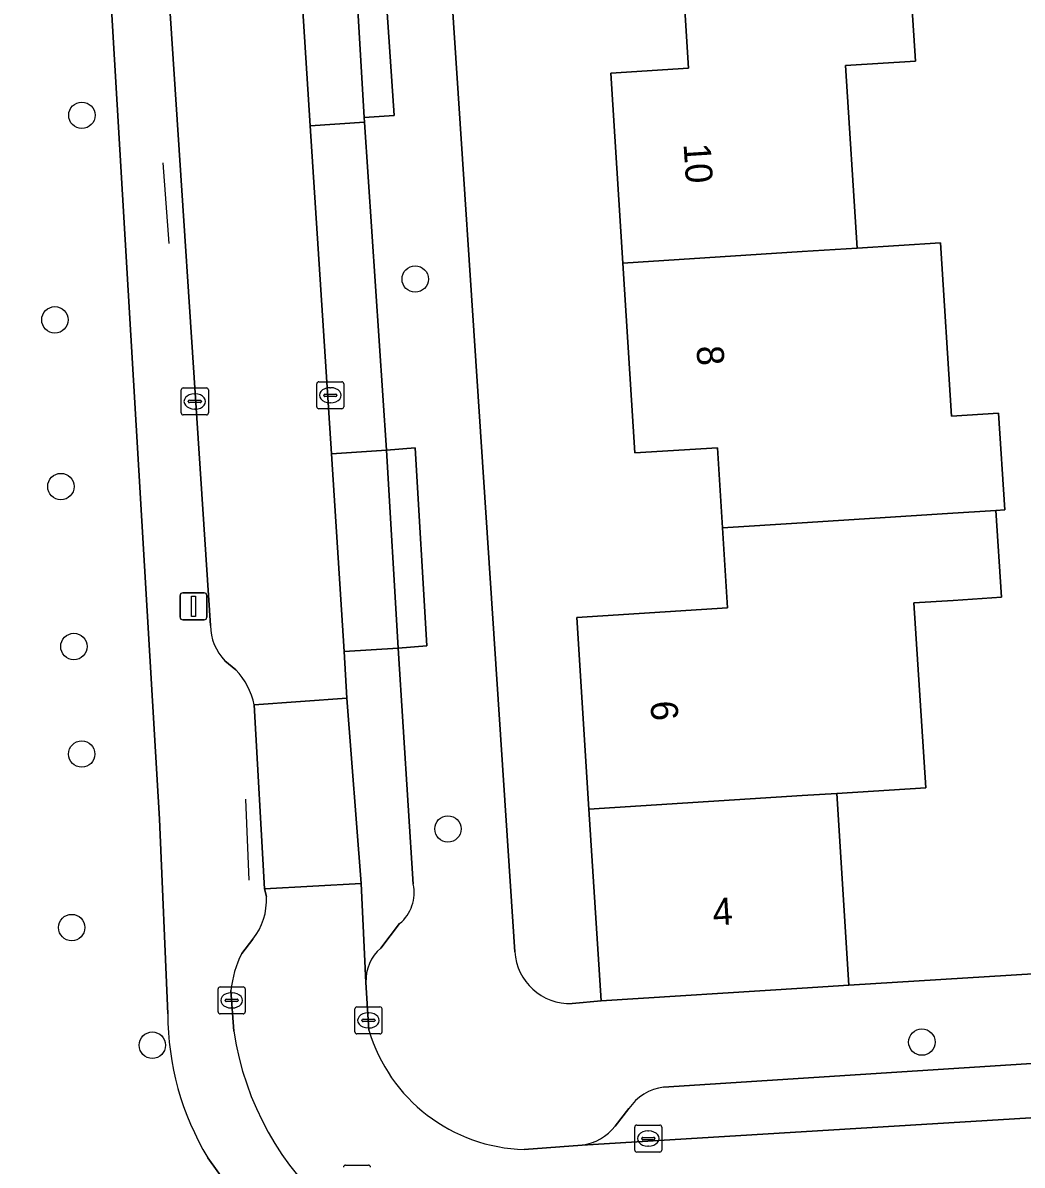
# Model space of a CAD drawing. Extents: x 159680 to 160786, y 387323 to 388340.
# Drawn here: x 160471.16 to 160508.15, y 388084.7 to 388126.97 of the extents above; entities that cross this region are included whole.
import ezdxf

# ---------------------------------------------------------------- set-up
doc = ezdxf.new("R2010")
doc.units = 0
for name, color, linetype in [('IMGEO_Boom', 7, 'Continuous'), ('IMGEO_Erf', 7, 'Continuous'), ('IMGEO_Hek', 7, 'Continuous'), ('IMGEO_Kolk', 7, 'Continuous'), ('IMGEO_Lichtmast', 7, 'Continuous'), ('IMGEO_Muur', 7, 'Continuous'), ('IMGEO_Pand', 7, 'Continuous'), ('IMGEO_Pand_nummerreeks', 7, 'Continuous'), ('IMGEO_Parkeervlak_open', 7, 'Continuous'), ('IMGEO_Rijbaan_lokaal_open', 7, 'Continuous'), ('IMGEO_Rioolput', 7, 'Continuous'), ('IMGEO_Voetpad_open', 7, 'Continuous')]:
    doc.layers.add(name, color=color, linetype=linetype)

msp = doc.modelspace()

# ---------------------------------------------------------------- linework, layer by layer
at = {"layer": 'IMGEO_Boom'}
for centre in [(160473.343, 388123.547), (160485.681, 388117.488), (160472.342, 388115.978), (160472.564, 388109.808), (160473.046, 388103.889), (160473.334, 388099.91), (160486.893, 388097.136), (160472.964, 388093.487), (160475.949, 388089.135), (160504.434, 388089.251)]:
    msp.add_circle(centre, 0.489, dxfattribs=at)
at = {"layer": 'IMGEO_Erf'}
for points in [[(160476.522, 388090.3), (160476.219, 388097.501), (160474.291, 388129.99), (160473.641, 388140.17), (160471.41, 388175.127), (160471.045, 388180.851), (160470.027, 388196.801), (160469.99, 388197.379), (160469.788, 388200.533), (160469.68, 388202.232), (160467.736, 388232.609)], [(160488.993, 388144.947), (160494.499, 388145.298), (160494.307, 388148.317), (160485.726, 388147.778), (160485.822, 388146.243), (160489.363, 388092.593)], [(160491.487, 388090.677), (160492.564, 388090.772), (160492.112, 388097.87), (160491.661, 388104.968), (160497.241, 388105.323), (160497.053, 388108.285), (160496.865, 388111.246), (160493.814, 388111.052), (160493.367, 388118.08), (160492.92, 388125.108), (160495.795, 388125.291), (160495.607, 388128.255), (160495.418, 388131.222), (160489.889, 388130.871), (160489.441, 388137.908), (160488.993, 388144.947)], [(160503.994, 388128.785), (160504.2, 388125.556), (160501.61, 388125.391), (160502.04, 388118.632), (160505.119, 388118.828), (160505.526, 388112.414), (160507.275, 388112.525), (160507.502, 388108.947), (160507.177, 388108.926), (160507.383, 388105.71), (160505.587, 388105.596), (160504.141, 388105.504), (160504.576, 388098.663), (160501.283, 388098.454), (160501.735, 388091.355), (160511.143, 388091.937)], [(160480.819, 388081.514), (160480.315, 388082.04), (160478.972, 388083.607), (160478, 388084.969)]]:
    msp.add_lwpolyline(points, dxfattribs=at)
for centre, radius, start, end in [((160491.407, 388092.724), 2.048, 183.6622, 272.2323), ((160486.885, 388090.303), 10.363, 180.0149, 210.9768)]:
    msp.add_arc(centre, radius, start, end, dxfattribs=at)
at = {"layer": 'IMGEO_Hek'}
for points in [[(160476.341, 388121.79), (160476.56, 388118.809)], [(160479.539, 388095.247), (160479.407, 388098.238)]]:
    msp.add_lwpolyline(points, dxfattribs=at)
at = {"layer": 'IMGEO_Kolk'}
for p, q in [((160482.036, 388112.761), (160482.036, 388113.613)), ((160482.111, 388113.687), (160482.963, 388113.687)), ((160483.037, 388113.613), (160483.037, 388112.761)), ((160477.021, 388112.531), (160477.021, 388113.383)), ((160477.096, 388113.457), (160477.948, 388113.457)), ((160477.509, 388113.237), (160477.534, 388113.237)), ((160478.022, 388113.383), (160478.022, 388112.531)), ((160482.295, 388113.181), (160482.295, 388113.193)), ((160482.733, 388113.144), (160482.335, 388113.144)), ((160482.338, 388113.23), (160482.736, 388113.23)), ((160482.524, 388113.467), (160482.549, 388113.467)), ((160482.779, 388113.193), (160482.779, 388113.181)), ((160477.28, 388112.951), (160477.28, 388112.963)), ((160477.718, 388112.914), (160477.32, 388112.914)), ((160477.323, 388113), (160477.721, 388113)), ((160477.764, 388112.963), (160477.764, 388112.951)), ((160482.547, 388112.907), (160482.522, 388112.907)), ((160477.948, 388112.457), (160477.096, 388112.457)), ((160477.532, 388112.677), (160477.507, 388112.677)), ((160482.963, 388112.687), (160482.111, 388112.687)), ((160478.385, 388090.367), (160478.385, 388091.219)), ((160478.46, 388091.293), (160479.312, 388091.293)), ((160479.386, 388091.219), (160479.386, 388090.367)), ((160478.644, 388090.787), (160478.644, 388090.799)), ((160479.082, 388090.75), (160478.684, 388090.75)), ((160478.687, 388090.836), (160479.085, 388090.836)), ((160478.873, 388091.073), (160478.898, 388091.073)), ((160479.128, 388090.799), (160479.128, 388090.787)), ((160478.896, 388090.513), (160478.871, 388090.513)), ((160483.449, 388089.627), (160483.449, 388090.479)), ((160483.524, 388090.553), (160484.376, 388090.553)), ((160483.937, 388090.333), (160483.962, 388090.333)), ((160484.45, 388090.479), (160484.45, 388089.627)), ((160479.312, 388090.293), (160478.46, 388090.293)), ((160483.708, 388090.047), (160483.708, 388090.059)), ((160484.146, 388090.01), (160483.748, 388090.01)), ((160483.751, 388090.096), (160484.149, 388090.096)), ((160484.192, 388090.059), (160484.192, 388090.047)), ((160484.376, 388089.553), (160483.524, 388089.553)), ((160483.96, 388089.773), (160483.935, 388089.773)), ((160493.805, 388085.254), (160493.805, 388086.106)), ((160493.88, 388086.18), (160494.732, 388086.18)), ((160494.806, 388086.106), (160494.806, 388085.254)), ((160494.064, 388085.674), (160494.064, 388085.686)), ((160494.107, 388085.723), (160494.505, 388085.723)), ((160494.293, 388085.96), (160494.318, 388085.96)), ((160494.548, 388085.686), (160494.548, 388085.674)), ((160494.502, 388085.637), (160494.104, 388085.637)), ((160494.316, 388085.4), (160494.291, 388085.4)), ((160494.732, 388085.18), (160493.88, 388085.18))]:
    msp.add_line(p, q, dxfattribs=at)
for points in [[(160482.036, 388112.761), (160482.036, 388113.613)], [(160482.111, 388113.687), (160482.963, 388113.687)], [(160483.037, 388113.613), (160483.037, 388112.761)], [(160477.021, 388112.531), (160477.021, 388113.383)], [(160477.096, 388113.457), (160477.948, 388113.457)], [(160478.022, 388113.383), (160478.022, 388112.531)], [(160477.948, 388112.457), (160477.096, 388112.457)], [(160482.963, 388112.687), (160482.111, 388112.687)], [(160478.385, 388090.367), (160478.385, 388091.219)], [(160478.46, 388091.293), (160479.312, 388091.293)], [(160479.386, 388091.219), (160479.386, 388090.367)], [(160483.449, 388089.627), (160483.449, 388090.479)], [(160483.524, 388090.553), (160484.376, 388090.553)], [(160484.45, 388090.479), (160484.45, 388089.627)], [(160479.312, 388090.293), (160478.46, 388090.293)], [(160484.376, 388089.553), (160483.524, 388089.553)], [(160493.805, 388085.254), (160493.805, 388086.106)], [(160493.88, 388086.18), (160494.732, 388086.18)], [(160494.806, 388086.106), (160494.806, 388085.254)], [(160494.732, 388085.18), (160493.88, 388085.18)]]:
    msp.add_lwpolyline(points, dxfattribs=at)
for centre, radius, start, end in [((160482.113, 388113.611), 0.0765, 91.552, 178.448), ((160482.113, 388113.611), 0.0765, 91.552, 178.448), ((160482.961, 388113.611), 0.0765, 1.552, 88.448), ((160482.961, 388113.611), 0.0765, 1.552, 88.448), ((160477.098, 388113.381), 0.0765, 91.552, 178.448), ((160477.098, 388113.381), 0.0765, 91.552, 178.448), ((160477.946, 388113.381), 0.0765, 1.552, 88.448), ((160477.946, 388113.381), 0.0765, 1.552, 88.448), ((160482.335, 388113.19), 0.0403, 85.8775, 175.7526), ((160482.332, 388113.18), 0.0366, 178.938, 274.7102), ((160482.736, 388113.187), 0.043, 264.8664, 352.4533), ((160482.74, 388113.192), 0.0386, 1.7309, 96.639), ((160477.32, 388112.96), 0.0403, 85.8775, 175.7526), ((160477.317, 388112.95), 0.0366, 178.938, 274.7102), ((160477.721, 388112.957), 0.043, 264.8664, 352.4533), ((160477.725, 388112.962), 0.0386, 1.7309, 96.639), ((160482.113, 388112.763), 0.0765, 181.552, 268.448), ((160482.113, 388112.763), 0.0765, 181.552, 268.448), ((160482.961, 388112.763), 0.0765, 271.552, 358.448), ((160482.961, 388112.763), 0.0765, 271.552, 358.448), ((160477.098, 388112.533), 0.0765, 181.552, 268.448), ((160477.098, 388112.533), 0.0765, 181.552, 268.448), ((160477.946, 388112.533), 0.0765, 271.552, 358.448), ((160477.946, 388112.533), 0.0765, 271.552, 358.448), ((160478.462, 388091.217), 0.0765, 91.552, 178.448), ((160478.462, 388091.217), 0.0765, 91.552, 178.448), ((160479.31, 388091.217), 0.0765, 1.552, 88.448), ((160479.31, 388091.217), 0.0765, 1.552, 88.448), ((160478.684, 388090.796), 0.0403, 85.8775, 175.7526), ((160478.681, 388090.786), 0.0366, 178.938, 274.7102), ((160479.085, 388090.793), 0.043, 264.8664, 352.4533), ((160479.089, 388090.798), 0.0386, 1.7309, 96.639), ((160478.462, 388090.369), 0.0765, 181.552, 268.448), ((160478.462, 388090.369), 0.0765, 181.552, 268.448), ((160479.31, 388090.369), 0.0765, 271.552, 358.448), ((160479.31, 388090.369), 0.0765, 271.552, 358.448), ((160483.526, 388090.477), 0.0765, 91.552, 178.448), ((160483.526, 388090.477), 0.0765, 91.552, 178.448), ((160484.374, 388090.477), 0.0765, 1.552, 88.448), ((160484.374, 388090.477), 0.0765, 1.552, 88.448), ((160483.748, 388090.056), 0.0403, 85.8775, 175.7526), ((160483.745, 388090.046), 0.0366, 178.938, 274.7102), ((160484.149, 388090.053), 0.043, 264.8664, 352.4533), ((160484.153, 388090.058), 0.0386, 1.7309, 96.639), ((160483.526, 388089.629), 0.0765, 181.552, 268.448), ((160483.526, 388089.629), 0.0765, 181.552, 268.448), ((160484.374, 388089.629), 0.0765, 271.552, 358.448), ((160484.374, 388089.629), 0.0765, 271.552, 358.448), ((160493.882, 388086.104), 0.0765, 91.552, 178.448), ((160493.882, 388086.104), 0.0765, 91.552, 178.448), ((160494.73, 388086.104), 0.0765, 1.552, 88.448), ((160494.73, 388086.104), 0.0765, 1.552, 88.448), ((160494.104, 388085.683), 0.0403, 85.8775, 175.7526), ((160494.101, 388085.673), 0.0366, 178.938, 274.7102), ((160494.505, 388085.68), 0.043, 264.8664, 352.4533), ((160494.509, 388085.685), 0.0386, 1.7309, 96.639), ((160493.882, 388085.256), 0.0765, 181.552, 268.448), ((160493.882, 388085.256), 0.0765, 181.552, 268.448), ((160494.73, 388085.256), 0.0765, 271.552, 358.448), ((160494.73, 388085.256), 0.0765, 271.552, 358.448)]:
    msp.add_arc(centre, radius, start, end, dxfattribs=at)
for centre, major_axis, ratio, start_param, end_param in [((160477.508, 388112.957), (-0.387, 0.002), 0.722429, 4.712389, 7.853982), ((160477.533, 388112.957), (-0.39, 0.002), 0.717154, 1.570796, 4.712389), ((160482.523, 388113.187), (-0.387, 0.002), 0.722429, 4.712389, 7.853982), ((160482.548, 388113.187), (-0.39, 0.002), 0.717154, 1.570796, 4.712389), ((160478.872, 388090.793), (-0.387, 0.002), 0.722429, 4.712389, 7.853982), ((160478.897, 388090.793), (-0.39, 0.002), 0.717154, 1.570796, 4.712389), ((160483.936, 388090.053), (-0.387, 0.002), 0.722429, 4.712389, 7.853982), ((160483.961, 388090.053), (-0.39, 0.002), 0.717154, 1.570796, 4.712389), ((160494.292, 388085.68), (-0.387, 0.002), 0.722429, 4.712389, 7.853982), ((160494.317, 388085.68), (-0.39, 0.002), 0.717154, 1.570796, 4.712389)]:
    msp.add_ellipse(centre, major_axis=major_axis, ratio=ratio, start_param=start_param, end_param=end_param, dxfattribs=at)
at = {"layer": 'IMGEO_Lichtmast'}
for p, q in [((160476.975, 388104.976), (160476.975, 388105.776)), ((160476.975, 388105.776), (160476.975, 388104.976)), ((160477.075, 388105.876), (160477.865, 388105.876)), ((160477.865, 388105.876), (160477.075, 388105.876)), ((160477.965, 388105.776), (160477.965, 388104.976)), ((160477.965, 388104.976), (160477.965, 388105.776)), ((160477.865, 388104.876), (160477.075, 388104.876)), ((160477.075, 388104.876), (160477.865, 388104.876))]:
    msp.add_line(p, q, dxfattribs=at)
msp.add_lwpolyline([(160477.395, 388105.751), (160477.545, 388105.751), (160477.545, 388105.001), (160477.395, 388105.001), (160477.395, 388105.751)], dxfattribs=at)
for centre, start, end in [((160477.075, 388105.776), 90, 180), ((160477.075, 388105.776), 90, 180), ((160477.865, 388105.776), 0, 90), ((160477.865, 388105.776), 360, 90), ((160477.075, 388104.976), 180, 270), ((160477.075, 388104.976), 180, 270), ((160477.865, 388104.976), 270, 0), ((160477.865, 388104.976), 270, 0)]:
    msp.add_arc(centre, 0.1, start, end, dxfattribs=at)
at = {"layer": 'IMGEO_Muur'}
msp.add_lwpolyline([(160511.143, 388091.937), (160501.735, 388091.355)], dxfattribs=at)
at = {"layer": 'IMGEO_Pand'}
for points in [[(160503.794, 388128.773), (160500, 388128.533), (160495.607, 388128.255), (160495.795, 388125.291), (160492.92, 388125.108), (160493.367, 388118.08), (160500, 388118.502), (160502.04, 388118.632), (160501.61, 388125.391), (160504.2, 388125.556), (160503.994, 388128.785)], [(160505.119, 388118.828), (160502.04, 388118.632), (160500, 388118.502), (160493.367, 388118.08), (160493.814, 388111.052), (160496.865, 388111.246), (160497.053, 388108.285), (160500, 388108.471), (160505.383, 388108.812), (160507.177, 388108.926), (160507.502, 388108.947), (160507.275, 388112.525), (160505.526, 388112.414)], [(160504.141, 388105.504), (160505.587, 388105.596), (160507.383, 388105.71), (160507.177, 388108.926), (160505.383, 388108.812), (160500, 388108.471), (160497.053, 388108.285), (160497.241, 388105.323), (160491.661, 388104.968), (160492.112, 388097.87), (160500, 388098.372), (160501.283, 388098.454), (160504.576, 388098.663)], [(160501.735, 388091.355), (160501.283, 388098.454), (160500, 388098.372), (160492.112, 388097.87), (160492.564, 388090.772), (160500, 388091.245)]]:
    msp.add_lwpolyline(points, close=True, dxfattribs=at)
at = {"layer": 'IMGEO_Parkeervlak_open'}
msp.add_lwpolyline([(160483.8, 388123.293), (160481.797, 388123.157), (160482.575, 388111.024), (160484.621, 388111.155)], close=True, dxfattribs=at)
for points in [[(160485.05, 388103.831), (160483.044, 388103.702), (160483.154, 388101.979), (160483.676, 388095.122), (160483.853, 388091.461)], [(160485.607, 388095.093), (160485.05, 388103.831)], [(160484.401, 388092.727), (160485.104, 388093.635)], [(160511.566, 388088.651), (160494.876, 388087.582)], [(160491.855, 388085.434), (160532.583, 388087.911)], [(160493.585, 388086.788), (160493.08, 388086.141)]]:
    msp.add_lwpolyline(points, dxfattribs=at)
for centre, radius, start, end in [((160484.159, 388094.777), 1.482, 309.6059, 12.326), ((160485.478, 388091.509), 1.625, 131.4811, 181.7072), ((160495.11, 388085.756), 1.841, 97.2871, 145.8982), ((160491.598, 388087.294), 1.878, 277.8699, 322.1122)]:
    msp.add_arc(centre, radius, start, end, dxfattribs=at)
at = {"layer": 'IMGEO_Rijbaan_lokaal_open'}
for points in [[(160479.876, 388153.12), (160479.092, 388165.353), (160478.657, 388172.142), (160477.804, 388185.454), (160477.378, 388192.106), (160477.086, 388196.654), (160472.184, 388196.332), (160472.2, 388196.074), (160475.549, 388143.221), (160476.341, 388131.447), (160478.098, 388104.669)], [(160479.721, 388101.727), (160483.154, 388101.979), (160483.044, 388103.702), (160482.575, 388111.024), (160481.797, 388123.157), (160481.3, 388130.913), (160480.515, 388143.155), (160479.876, 388153.12)], [(160478.638, 388103.356), (160479.04, 388103.027)], [(160483.968, 388089.693), (160483.853, 388091.461), (160483.676, 388095.122), (160480.101, 388094.917), (160480.17, 388094.637)], [(160479.668, 388093.053), (160479.257, 388092.533)], [(160478.855, 388091.158), (160478.97, 388089.653)], [(160489.849, 388080.315), (160518.205, 388082.19), (160538.681, 388083.464), (160539.832, 388083.477), (160539.485, 388088.394), (160532.583, 388087.911), (160491.855, 388085.434), (160489.717, 388085.276)]]:
    msp.add_lwpolyline(points, dxfattribs=at)
msp.add_lwpolyline([(160483.154, 388101.979), (160479.721, 388101.727), (160480.101, 388094.917), (160483.676, 388095.122)], close=True, dxfattribs=at)
for centre, radius, start, end in [((160480.017, 388104.691), 1.919, 180.646, 224.066), ((160477.087, 388101.176), 2.691, 11.8239, 43.4714), ((160477.861, 388094.497), 2.313, 321.3694, 3.4618), ((160482.966, 388090.702), 4.136, 153.7294, 173.6766), ((160489.784, 388091.246), 10.931, 188.3774, 270.3402), ((160489.872, 388091.428), 6.154, 196.3742, 268.5551)]:
    msp.add_arc(centre, radius, start, end, dxfattribs=at)
at = {"layer": 'IMGEO_Rioolput'}
msp.add_line((160483.099, 388084.695), (160483.951, 388084.695), dxfattribs=at)
msp.add_lwpolyline([(160483.099, 388084.695), (160483.951, 388084.695)], dxfattribs=at)
for centre, start, end in [((160483.101, 388084.619), 91.552, 178.448), ((160483.101, 388084.619), 91.552, 178.448), ((160483.949, 388084.619), 1.552, 88.448), ((160483.949, 388084.619), 1.552, 88.448)]:
    msp.add_arc(centre, 0.0765, start, end, dxfattribs=at)
at = {"layer": 'IMGEO_Voetpad_open'}
for points in [[(160467.736, 388232.609), (160469.68, 388202.232), (160469.788, 388200.533), (160469.99, 388197.379), (160470.027, 388196.801), (160471.045, 388180.851), (160471.41, 388175.127), (160473.641, 388140.17), (160474.291, 388129.99), (160476.219, 388097.501), (160476.522, 388090.3)], [(160489.363, 388092.593), (160485.822, 388146.243), (160485.726, 388147.778), (160485.625, 388149.385), (160481.853, 388209.429), (160481.736, 388211.296), (160481.734, 388211.328), (160480.994, 388223.105), (160480.445, 388231.84)], [(160478.098, 388104.669), (160476.341, 388131.447), (160475.218, 388131.354), (160474.521, 388143.102), (160475.549, 388143.221), (160472.2, 388196.074)], [(160484.385, 388131.174), (160484.896, 388123.543), (160483.788, 388123.465), (160483.8, 388123.293), (160484.621, 388111.155), (160485.683, 388111.239), (160486.116, 388103.92), (160485.05, 388103.831), (160485.607, 388095.093)], [(160479.04, 388103.027), (160478.638, 388103.356)], [(160480.17, 388094.637), (160480.101, 388094.917), (160479.721, 388101.727)], [(160485.104, 388093.635), (160484.401, 388092.727)], [(160538.774, 388093.638), (160535.824, 388093.514), (160526.601, 388092.945), (160519.457, 388092.496), (160516.007, 388092.253), (160514.495, 388092.153), (160511.143, 388091.937), (160501.735, 388091.355), (160500, 388091.245), (160492.564, 388090.772), (160491.487, 388090.677)], [(160479.257, 388092.533), (160479.668, 388093.053)], [(160478.97, 388089.653), (160478.855, 388091.158)], [(160483.853, 388091.461), (160483.968, 388089.693)], [(160494.876, 388087.582), (160511.566, 388088.651), (160511.487, 388089.827), (160519.269, 388090.321), (160519.342, 388089.094), (160529.013, 388089.765)], [(160493.08, 388086.141), (160493.585, 388086.788)], [(160489.717, 388085.276), (160491.855, 388085.434)], [(160478, 388084.969), (160478.972, 388083.607), (160480.315, 388082.04), (160480.819, 388081.514), (160487.15, 388077.847), (160490.384, 388078.045), (160492.611, 388078.237), (160501.769, 388078.813), (160507.988, 388079.205), (160521.348, 388080.045), (160524.619, 388080.251), (160534.266, 388080.858), (160536.661, 388081.009), (160541.232, 388081.287), (160544.011, 388081.435), (160545.712, 388056.621), (160547.61, 388056.738), (160547.518, 388058.161), (160548.583, 388058.18), (160547.409, 388076.127), (160547.248, 388077.958)]]:
    msp.add_lwpolyline(points, dxfattribs=at)
for points in [[(160483.342, 388131.033), (160481.3, 388130.913), (160481.797, 388123.157), (160483.8, 388123.293), (160483.788, 388123.465)], [(160484.385, 388131.174), (160483.339, 388131.091), (160483.342, 388131.033), (160483.788, 388123.465), (160484.896, 388123.543)], [(160484.621, 388111.155), (160482.575, 388111.024), (160483.044, 388103.702), (160485.05, 388103.831)], [(160484.621, 388111.155), (160485.05, 388103.831), (160486.116, 388103.92), (160485.683, 388111.239)]]:
    msp.add_lwpolyline(points, close=True, dxfattribs=at)
for centre, radius, start, end in [((160480.017, 388104.691), 1.919, 180.646, 224.066), ((160477.087, 388101.176), 2.691, 11.8239, 43.4714), ((160484.159, 388094.777), 1.482, 309.6059, 12.326), ((160477.861, 388094.497), 2.313, 321.3694, 3.4618), ((160482.966, 388090.702), 4.136, 153.7294, 173.6766), ((160485.478, 388091.509), 1.625, 131.4811, 181.7072), ((160491.407, 388092.724), 2.048, 183.6622, 272.2323), ((160486.885, 388090.303), 10.363, 180.0149, 210.9768), ((160489.784, 388091.246), 10.931, 188.3774, 270.3402), ((160489.872, 388091.428), 6.154, 196.3742, 268.5551), ((160495.11, 388085.756), 1.841, 97.2871, 145.8982), ((160491.598, 388087.294), 1.878, 277.8699, 322.1122)]:
    msp.add_arc(centre, radius, start, end, dxfattribs=at)

# ---------------------------------------------------------------- texts
at = {"layer": 'IMGEO_Pand_nummerreeks'}
for s, rotation, p in [('10', 273.6393, (160495.612, 388122.485)), ('8', 273.6381, (160496.088, 388114.997)), ('6', 273.6381, (160494.384, 388101.854)), ('4', 3.6374, (160496.716, 388093.561))]:
    msp.add_text(s, height=1, rotation=rotation, dxfattribs=at).set_placement(p)

doc.saveas('drawing.dxf')
